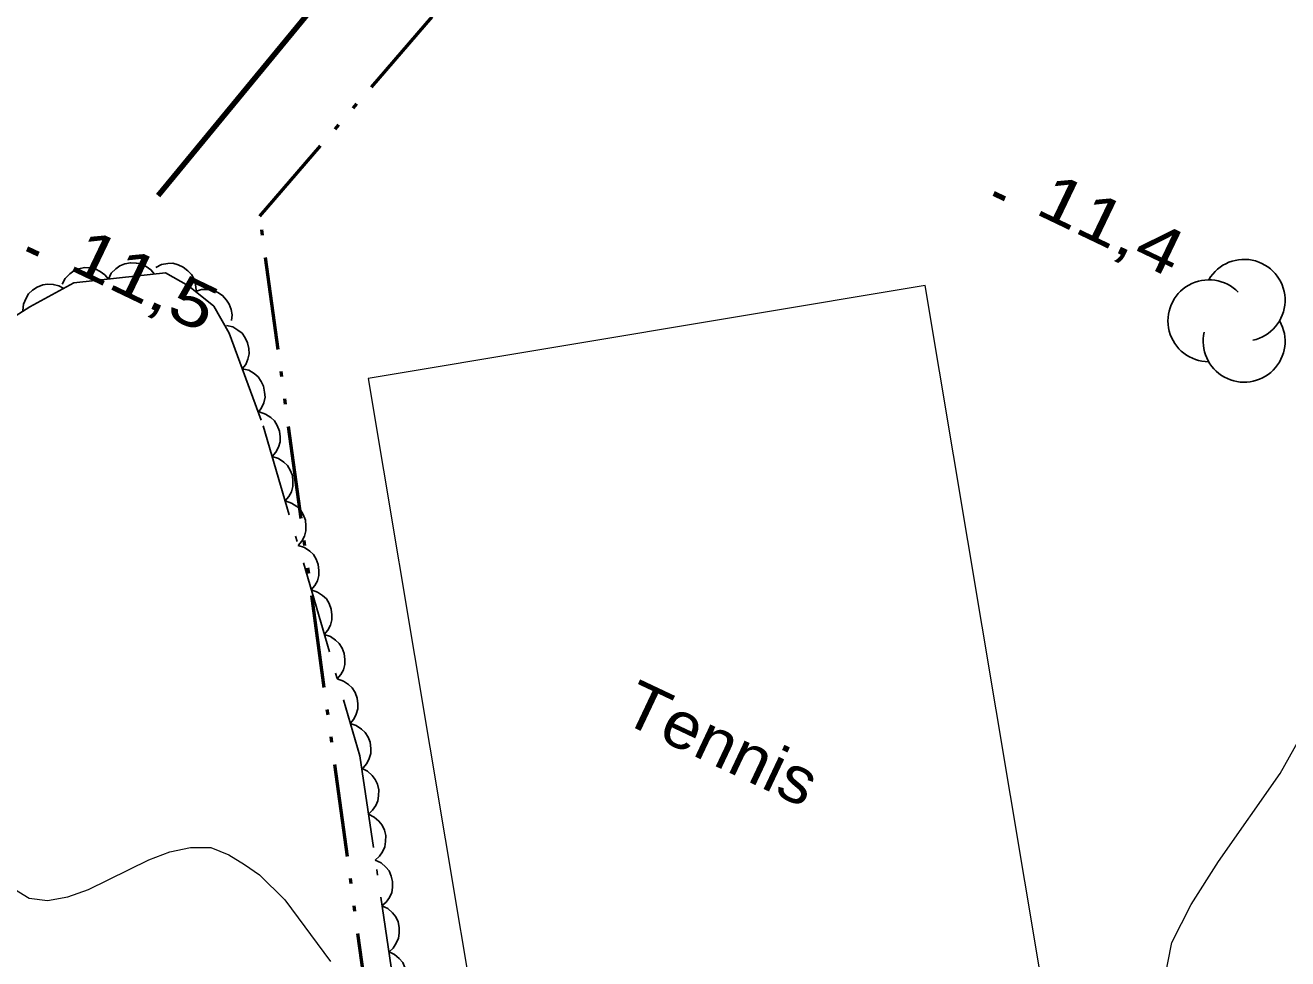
# Model space of a CAD drawing. Extents: x 355726 to 357533, y 5103782 to 5105258.
# Drawn here: x 356135.59 to 356176.45, y 5105059.62 to 5105089.83 of the extents above; entities that cross this region are included whole.
import ezdxf

# ---------------------------------------------------------------- set-up
doc = ezdxf.new("R2010")
doc.units = 0
doc.header["$LTSCALE"] = 0.6
for name, pattern in [('DASH_DOUBLE_DOT', [9.2, 5, -1.2, 0.3, -1.2, 0.3, -1.2]), ('DOT_DASHED', [7.7, 5, -1.2, 0.3, -1.2]), ('LONG_DASH_SHORT_DASH', [9.9, 6, -1.2, 1.5, -1.2]), ('LONG_DASHED', [7.5, 6, -1.5])]:
    doc.linetypes.add(name, pattern=pattern)
for name, color, linetype, lineweight in [('2', 7, 'LONG_DASHED', 13), ('3', 7, 'Continuous', 140), ('36', 7, 'Continuous', 13), ('37', 7, 'Continuous', 13), ('4', 7, 'DASH_DOUBLE_DOT', 53), ('44', 7, 'Continuous', 25), ('56', 7, 'LONG_DASH_SHORT_DASH', 25)]:
    doc.layers.add(name, color=color, linetype=linetype, lineweight=lineweight)

msp = doc.modelspace()

# ---------------------------------------------------------------- linework, layer by layer
at = {"layer": '2', "linetype": 'Continuous'}
msp.add_lwpolyline([(356167.83, 5105042.71), (356170, 5105049.92), (356170.19, 5105050.84), (356170.7, 5105052.83), (356172.2, 5105057.91), (356172.44, 5105058.83), (356172.7, 5105060.15), (356173.33, 5105061.38), (356174.21, 5105062.77), (356176.21, 5105065.62), (356177.82, 5105068.49), (356178.45, 5105069.43)], dxfattribs=at)
at = {"layer": '2'}
msp.add_lwpolyline([(356135.25, 5105061.88), (356135.72, 5105061.59), (356136.31, 5105061.51), (356136.97, 5105061.63), (356137.64, 5105061.87), (356139.6, 5105062.83), (356140.27, 5105063.09), (356140.94, 5105063.23), (356141.6, 5105063.22), (356142.18, 5105062.99), (356142.69, 5105062.68), (356143.18, 5105062.34), (356144, 5105061.53), (356145.47, 5105059.54)], dxfattribs=at)
at = {"layer": '3'}
for p, q in [((356166.94, 5105084.39), (356167.3, 5105084.22)), ((356135.66, 5105082.6), (356136.02, 5105082.43))]:
    msp.add_line(p, q, dxfattribs=at)
at = {"layer": '36', "lineweight": 90}
msp.add_lwpolyline([(356139.9, 5105084.33), (356144.55, 5105089.97), (356151.19, 5105098.07), (356155.13, 5105103.14), (356160.4, 5105110.23), (356164.54, 5105110.69), (356169.71, 5105111.06), (356173.45, 5105111.35), (356177.13, 5105111.71), (356181.36, 5105112.15), (356186.73, 5105113.05), (356191.79, 5105113.72), (356201.67, 5105114.48)], dxfattribs=at)
at = {"layer": '37'}
msp.add_lwpolyline([(356164.72, 5105081.41), (356146.69, 5105078.4), (356152.68, 5105042.61), (356170.71, 5105045.63), (356164.72, 5105081.41)], close=True, dxfattribs=at)
at = {"layer": '4'}
msp.add_lwpolyline([(356177.31, 5104896.7), (356162.28, 5104952.8), (356155.35, 5104996.88), (356148.26, 5105046.53), (356143.19, 5105083.66), (356158.61, 5105101.48), (356161.38, 5105105.71)], dxfattribs=at)
at = {"layer": '44'}
for points in [[(356136.79, 5105081.46), (356136.89, 5105081.64), (356137.04, 5105081.79), (356137.17, 5105081.89), (356137.33, 5105081.95), (356137.51, 5105081.99), (356137.7, 5105081.98), (356137.86, 5105081.95), (356138.02, 5105081.87), (356138.17, 5105081.76), (356138.29, 5105081.62)], [(356138.29, 5105081.62), (356138.38, 5105081.81), (356138.53, 5105081.95), (356138.66, 5105082.05), (356138.82, 5105082.11), (356139, 5105082.15), (356139.19, 5105082.14), (356139.36, 5105082.11), (356139.51, 5105082.03), (356139.66, 5105081.92), (356139.78, 5105081.78)], [(356139.82, 5105081.99), (356140.01, 5105082.09), (356140.21, 5105082.12), (356140.37, 5105082.13), (356140.54, 5105082.08), (356140.71, 5105082.01), (356140.86, 5105081.89), (356140.98, 5105081.77), (356141.06, 5105081.62), (356141.11, 5105081.44), (356141.13, 5105081.26)], [(356135.52, 5105080.6), (356135.54, 5105080.81), (356135.62, 5105081), (356135.7, 5105081.14), (356135.83, 5105081.26), (356135.98, 5105081.36), (356136.16, 5105081.43), (356136.32, 5105081.46), (356136.5, 5105081.45), (356136.68, 5105081.4), (356136.84, 5105081.32)], [(356141.1, 5105081.22), (356141.3, 5105081.28), (356141.51, 5105081.28), (356141.67, 5105081.26), (356141.83, 5105081.19), (356141.98, 5105081.09), (356142.11, 5105080.94), (356142.2, 5105080.81), (356142.26, 5105080.64), (356142.29, 5105080.46), (356142.27, 5105080.28)], [(356142.11, 5105080.12), (356142.31, 5105080.07), (356142.48, 5105079.97), (356142.61, 5105079.87), (356142.71, 5105079.72), (356142.79, 5105079.56), (356142.83, 5105079.37), (356142.84, 5105079.2), (356142.8, 5105079.03), (356142.73, 5105078.86), (356142.62, 5105078.72)], [(356142.62, 5105078.72), (356142.83, 5105078.67), (356143, 5105078.56), (356143.13, 5105078.46), (356143.23, 5105078.31), (356143.31, 5105078.15), (356143.34, 5105077.96), (356143.36, 5105077.8), (356143.32, 5105077.62), (356143.24, 5105077.45), (356143.14, 5105077.31)], [(356143.17, 5105077.32), (356143.37, 5105077.25), (356143.54, 5105077.14), (356143.66, 5105077.03), (356143.75, 5105076.88), (356143.82, 5105076.7), (356143.84, 5105076.51), (356143.84, 5105076.35), (356143.79, 5105076.18), (356143.7, 5105076.02), (356143.59, 5105075.88)], [(356143.59, 5105075.88), (356143.79, 5105075.81), (356143.96, 5105075.7), (356144.08, 5105075.59), (356144.17, 5105075.44), (356144.24, 5105075.26), (356144.26, 5105075.07), (356144.26, 5105074.91), (356144.21, 5105074.74), (356144.13, 5105074.58), (356144.01, 5105074.44)], [(356144.01, 5105074.44), (356144.21, 5105074.37), (356144.38, 5105074.26), (356144.5, 5105074.15), (356144.59, 5105074), (356144.66, 5105073.82), (356144.68, 5105073.63), (356144.68, 5105073.47), (356144.63, 5105073.3), (356144.55, 5105073.14), (356144.43, 5105073)], [(356144.43, 5105073), (356144.63, 5105072.93), (356144.8, 5105072.82), (356144.92, 5105072.71), (356145.01, 5105072.56), (356145.08, 5105072.38), (356145.1, 5105072.19), (356145.1, 5105072.03), (356145.05, 5105071.86), (356144.97, 5105071.7), (356144.85, 5105071.56)], [(356144.85, 5105071.56), (356145.05, 5105071.49), (356145.22, 5105071.38), (356145.34, 5105071.27), (356145.43, 5105071.12), (356145.5, 5105070.94), (356145.52, 5105070.75), (356145.52, 5105070.59), (356145.47, 5105070.42), (356145.39, 5105070.26), (356145.27, 5105070.12)], [(356145.27, 5105070.12), (356145.47, 5105070.05), (356145.64, 5105069.94), (356145.76, 5105069.83), (356145.85, 5105069.68), (356145.92, 5105069.5), (356145.94, 5105069.31), (356145.94, 5105069.15), (356145.89, 5105068.98), (356145.81, 5105068.82), (356145.69, 5105068.68)], [(356145.69, 5105068.68), (356145.89, 5105068.61), (356146.06, 5105068.5), (356146.18, 5105068.39), (356146.27, 5105068.24), (356146.34, 5105068.06), (356146.36, 5105067.87), (356146.36, 5105067.71), (356146.31, 5105067.54), (356146.23, 5105067.38), (356146.11, 5105067.24)], [(356146.11, 5105067.24), (356146.31, 5105067.17), (356146.48, 5105067.06), (356146.6, 5105066.95), (356146.69, 5105066.8), (356146.76, 5105066.63), (356146.78, 5105066.43), (356146.78, 5105066.27), (356146.73, 5105066.1), (356146.65, 5105065.94), (356146.53, 5105065.8)], [(356146.48, 5105065.79), (356146.67, 5105065.7), (356146.82, 5105065.56), (356146.92, 5105065.43), (356146.99, 5105065.27), (356147.04, 5105065.09), (356147.03, 5105064.9), (356147.01, 5105064.74), (356146.94, 5105064.58), (356146.83, 5105064.43), (356146.7, 5105064.3)], [(356146.7, 5105064.3), (356146.89, 5105064.21), (356147.04, 5105064.08), (356147.15, 5105063.95), (356147.22, 5105063.79), (356147.26, 5105063.61), (356147.25, 5105063.42), (356147.23, 5105063.25), (356147.16, 5105063.09), (356147.06, 5105062.94), (356146.92, 5105062.82)], [(356146.92, 5105062.82), (356147.11, 5105062.73), (356147.26, 5105062.59), (356147.37, 5105062.47), (356147.44, 5105062.3), (356147.48, 5105062.12), (356147.48, 5105061.93), (356147.46, 5105061.77), (356147.38, 5105061.61), (356147.28, 5105061.46), (356147.14, 5105061.34)], [(356147.14, 5105061.34), (356147.33, 5105061.25), (356147.48, 5105061.11), (356147.59, 5105060.98), (356147.66, 5105060.82), (356147.7, 5105060.64), (356147.7, 5105060.45), (356147.68, 5105060.29), (356147.6, 5105060.13), (356147.5, 5105059.97), (356147.37, 5105059.85)], [(356147.37, 5105059.85), (356147.55, 5105059.76), (356147.7, 5105059.63), (356147.81, 5105059.5), (356147.88, 5105059.34), (356147.92, 5105059.16), (356147.92, 5105058.97), (356147.9, 5105058.8), (356147.82, 5105058.64), (356147.72, 5105058.49), (356147.59, 5105058.37)]]:
    msp.add_lwpolyline(points, dxfattribs=at)
at = {"layer": '44', "linetype": 'DOT_DASHED'}
msp.add_lwpolyline([(356133.9, 5105079.56), (356135.74, 5105080.72), (356137.17, 5105081.5), (356138.65, 5105081.66), (356140.13, 5105081.82), (356140.88, 5105081.4), (356141.7, 5105080.74), (356142.2, 5105079.87), (356143.3, 5105076.87), (356146.42, 5105066.19), (356148.46, 5105052.53)], dxfattribs=at)
at = {"layer": '44'}
for centre, start, end in [((356175.043, 5105080.933), 282.2692, 149.7263), ((356173.904, 5105080.27), 44.1154, 269.804), ((356175.043, 5105079.608), 166.9369, 29.6212)]:
    msp.add_arc(centre, 1.325, start, end, dxfattribs=at)

# ---------------------------------------------------------------- texts
at = {"layer": '3', "width": 1.25}
for s, p in [('11,4   ', (356168.23, 5105083.76)), ('11,5   ', (356136.95, 5105081.96))]:
    msp.add_text(s, height=1.5, rotation=334.423, dxfattribs=at).set_placement(p)
at = {"layer": '56', "width": 1.1}
msp.add_text('Tennis', height=1.5, rotation=334.72, dxfattribs=at).set_placement((356154.81, 5105067.33))

doc.saveas('drawing.dxf')
